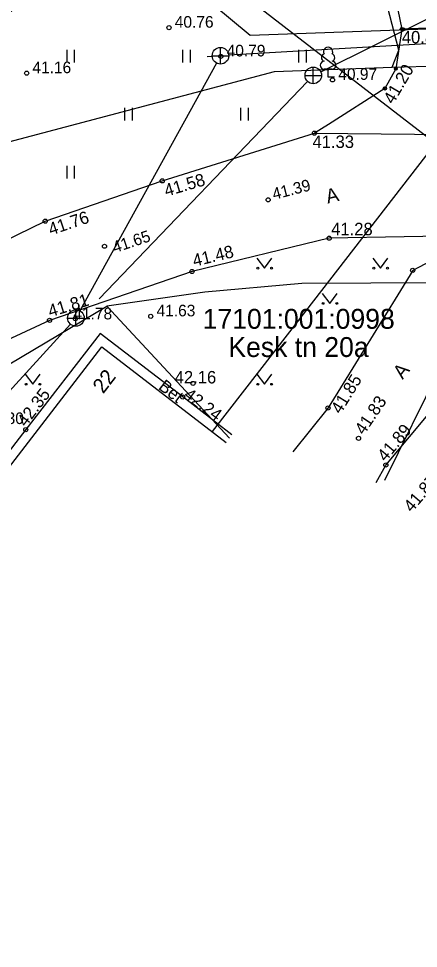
# Model space of a CAD drawing. Extents: x 641898 to 642452, y 6471715 to 6472255.
# Drawn here: x 641972.8 to 641996.9, y 6472029.3 to 6472085.4 of the extents above; entities that cross this region are included whole.
import ezdxf

# ---------------------------------------------------------------- set-up
doc = ezdxf.new("R2010")
doc.units = 0
for name, color, linetype in [('HALJASTUS', 7, 'Continuous'), ('HOONE', 7, 'Continuous'), ('HOONEDET', 7, 'Continuous'), ('KKAEV', 7, 'Continuous'), ('KORGUS-EH2000', 7, 'Continuous'), ('KTRASS', 7, 'Continuous'), ('MOOTMPUNKT', 7, 'Continuous'), ('MOOTPIIR', 7, 'Continuous'), ('MPOHULIIN', 7, 'Continuous'), ('PIIR', 7, 'Continuous'), ('PUU', 7, 'Continuous'), ('SITRASS', 7, 'Continuous'), ('TEE', 7, 'Continuous')]:
    doc.layers.add(name, color=color, linetype=linetype)

msp = doc.modelspace()

# ---------------------------------------------------------------- linework, layer by layer
at = {"layer": 'HALJASTUS'}
for p, q in [((641975.672, 6472083.518), (641975.672, 6472082.757)), ((641976.127, 6472083.518), (641976.127, 6472082.757)), ((641982.672, 6472083.518), (641982.672, 6472082.757)), ((641983.127, 6472083.518), (641983.127, 6472082.757)), ((641989.672, 6472083.518), (641989.672, 6472082.757)), ((641990.127, 6472083.518), (641990.127, 6472082.757)), ((641979.172, 6472080.018), (641979.172, 6472079.257)), ((641979.627, 6472080.018), (641979.627, 6472079.257)), ((641986.172, 6472080.018), (641986.172, 6472079.257)), ((641986.627, 6472080.018), (641986.627, 6472079.257)), ((641975.672, 6472076.518), (641975.672, 6472075.757)), ((641976.127, 6472076.518), (641976.127, 6472075.757)), ((641987.158, 6472070.948), (641987.621, 6472070.341)), ((641987.621, 6472070.341), (641988.067, 6472070.948)), ((641994.158, 6472070.948), (641994.621, 6472070.341)), ((641994.621, 6472070.341), (641995.067, 6472070.948)), ((641991.094, 6472068.825), (641991.557, 6472068.219)), ((641991.557, 6472068.219), (641992.003, 6472068.825)), ((641973.158, 6472063.948), (641973.621, 6472063.341)), ((641973.621, 6472063.341), (641974.067, 6472063.948)), ((641987.158, 6472063.948), (641987.621, 6472063.341)), ((641987.621, 6472063.341), (641988.067, 6472063.948))]:
    msp.add_line(p, q, dxfattribs=at)
for centre in [(641987.22, 6472070.341), (641988.049, 6472070.341), (641994.22, 6472070.341), (641995.049, 6472070.341), (641991.156, 6472068.219), (641991.985, 6472068.219), (641973.22, 6472063.341), (641974.049, 6472063.341), (641987.22, 6472063.341), (641988.049, 6472063.341)]:
    msp.add_circle(centre, 0.055, dxfattribs=at)
at = {"layer": 'HOONE'}
msp.add_lwpolyline([(641952.546, 6472032.842), (641977.787, 6472065.6), (641985.309, 6472059.834)], dxfattribs=at)
at = {"layer": 'HOONEDET'}
msp.add_lwpolyline([(641985.65, 6472060.289), (641982.679, 6472062.575), (641977.685, 6472066.396), (641973.2, 6472060.604), (641967.921, 6472053.748), (641962.509, 6472046.762)], dxfattribs=at)
at = {"layer": 'KKAEV'}
for p, q in [((641984.96, 6472082.655), (641984.96, 6472083.655)), ((641984.46, 6472083.155), (641985.46, 6472083.155)), ((641990.565, 6472081.471), (641990.565, 6472082.471)), ((641990.065, 6472081.971), (641991.065, 6472081.971)), ((641976.232, 6472066.838), (641976.232, 6472067.838)), ((641975.732, 6472067.338), (641976.732, 6472067.338))]:
    msp.add_line(p, q, dxfattribs=at)
for centre in [(641984.96, 6472083.155), (641990.565, 6472081.971), (641976.232, 6472067.338)]:
    msp.add_circle(centre, 0.5, dxfattribs=at)
at = {"layer": 'KORGUS-EH2000'}
for centre, radius in [((641981.851, 6472084.85), 0.125), ((641995.92, 6472084.762), 0.1), ((641984.983, 6472083.117), 0.125), ((641973.253, 6472082.105), 0.125), ((641991.726, 6472081.701), 0.125), ((641994.887, 6472081.189), 0.1), ((641990.636, 6472078.487), 0.125), ((641981.442, 6472075.609), 0.125), ((641987.839, 6472074.466), 0.125), ((641974.376, 6472073.181), 0.125), ((641991.524, 6472072.15), 0.125), ((641977.958, 6472071.667), 0.125), ((641996.568, 6472070.212), 0.125), ((641983.244, 6472070.143), 0.125), ((641980.75, 6472067.438), 0.125), ((641974.639, 6472067.194), 0.125), ((641976.197, 6472067.297), 0.125), ((641983.298, 6472063.393), 0.125), ((641982.679, 6472062.575), 0.125), ((641991.456, 6472061.912), 0.125), ((641973.2, 6472060.604), 0.125), ((641993.298, 6472060.083), 0.125), ((641994.945, 6472058.469), 0.125)]:
    msp.add_circle(centre, radius, dxfattribs=at)
at = {"layer": 'KTRASS'}
for points in [[(641991.013, 6472082.193), (642014.668, 6472093.944)], [(642008.642, 6472084.518), (641985.459, 6472083.184)], [(641984.718, 6472082.717), (641976.474, 6472067.776)], [(641984.153, 6472083.116), (641984.461, 6472083.131)], [(641977.633, 6472068.494), (641990.219, 6472081.61)], [(641975.895, 6472066.969), (641970.73, 6472061.314)]]:
    msp.add_lwpolyline(points, dxfattribs=at)
at = {"layer": 'MOOTMPUNKT'}
for centre in [(641995.92, 6472084.762), (641995.999, 6472084.758), (641995.551, 6472082.368), (641994.887, 6472081.189)]:
    msp.add_circle(centre, 0.075, dxfattribs=at)
at = {"layer": 'MOOTPIIR'}
msp.add_lwpolyline([(642014.306, 6472085.384), (642027.67, 6472104.979), (642055.501, 6472084.843), (642081.563, 6472094.262), (642123.938, 6472142.273), (642065.721, 6472244.475), (642008.922, 6472196.948), (642003.347, 6472200.453), (641979.65, 6472162.756), (641979.65, 6472162.756), (641986.045, 6472158.736), (642004.269, 6472142.365), (641987.048, 6472123.488), (641970.482, 6472097.889), (641986.758, 6472084.396)], close=True, dxfattribs=at)
at = {"layer": 'MPOHULIIN'}
msp.add_lwpolyline([(642355.522, 6471813.313), (642331.534, 6471832.393), (642302.222, 6471855.921), (642271.629, 6471880.301), (642234.793, 6471909.555), (642198.436, 6471939.015), (642169.975, 6471961.956), (642133.076, 6471995.171), (642102.99, 6472021.089), (642074.552, 6472045.947), (642044.597, 6472041.824), (642019.939, 6472060.923), (641980.015, 6472091.706), (641945.513, 6472065.466), (641932.178, 6472056.628)], dxfattribs=at)
at = {"layer": 'PIIR'}
for p, q in [((641995.74, 6472083.5), (641994.93, 6472086.61)), ((641995.33, 6472082.47), (641995.74, 6472083.5)), ((641995.33, 6472082.47), (642017.33, 6472083.13)), ((641965.96, 6472076.34), (641988.23, 6472082.2)), ((641988.23, 6472082.2), (641995.33, 6472082.47)), ((641989.88, 6472069.42), (641984.02, 6472068.89)), ((642000.75, 6472069.46), (641989.88, 6472069.42)), ((641994.885, 6472057.561), (642000.75, 6472069.46)), ((641984.02, 6472068.89), (641978.1, 6472068.06)), ((641938.475, 6472044.5), (641978.1, 6472068.06)), ((641978.1, 6472068.06), (641985.504, 6472060.094))]:
    msp.add_line(p, q, dxfattribs=at)
at = {"layer": 'PUU'}
for p, q in [((641991.701, 6472082.346), (641991.221, 6472082.346)), ((641991.461, 6472081.871), (641991.461, 6472082.346)), ((641991.841, 6472081.871), (641991.461, 6472081.871))]:
    msp.add_line(p, q, dxfattribs=at)
for centre, radius, start, end in [((641991.291, 6472083.044), 0.233, 109.0217, 253.1415), ((641991.461, 6472083.391), 0.277, 332.5799, 207.4201), ((641991.631, 6472083.044), 0.233, 286.8508, 70.9859), ((641991.224, 6472082.583), 0.238, 90.0016, 269.3953), ((641991.698, 6472082.583), 0.238, 270.6047, 89.9984)]:
    msp.add_arc(centre, radius, start, end, dxfattribs=at)
at = {"layer": 'SITRASS'}
msp.add_lwpolyline([(642022.056, 6472087.662), (642011.704, 6472095.646), (641989.129, 6472066.508), (641984.461, 6472060.483)], dxfattribs=at)
at = {"layer": 'TEE'}
for points in [[(641992.618, 6472094.578), (641991.404, 6472091.461), (641995.031, 6472087.196), (641995.679, 6472085.928), (641995.92, 6472084.762), (642004.997, 6472085.116), (642001.868, 6472088.221), (641999.18, 6472091.513), (641998.193, 6472092.499)], [(642014.232, 6472075.365), (642012.567, 6472077.521), (642007.184, 6472082.444), (642004.997, 6472085.116), (641995.92, 6472084.762), (641995.551, 6472082.368), (641994.887, 6472081.189), (641991.484, 6472079.011), (641990.636, 6472078.487), (642002.72, 6472078.372), (642012.507, 6472076.145), (642014.232, 6472075.365)], [(641934.805, 6472052.814), (641942.346, 6472056.906), (641953.32, 6472062.868), (641963.417, 6472067.855), (641974.376, 6472073.181), (641981.442, 6472075.609), (641990.636, 6472078.487), (642002.72, 6472078.372)], [(642000.586, 6472072.315), (641991.524, 6472072.15), (641983.244, 6472070.143), (641974.639, 6472067.194), (641963.095, 6472061.835), (641951.531, 6472055.479), (641941.069, 6472050.083), (641937.926, 6472048.284)], [(642000.586, 6472072.315), (641996.568, 6472070.212), (641991.456, 6472061.912), (641989.327, 6472059.265)], [(641994.371, 6472057.418), (641994.945, 6472058.469), (642002.184, 6472067.137), (642004.148, 6472066.081), (642010.441, 6472061.724)]]:
    msp.add_lwpolyline(points, dxfattribs=at)

# ---------------------------------------------------------------- texts
at = {"layer": 'HOONE'}
msp.add_text('22', height=0.9, rotation=52.4257, dxfattribs=at).set_placement((641977.879, 6472062.728))
at = {"layer": 'HOONEDET'}
msp.add_text('Bet', height=0.75, rotation=322.423, dxfattribs=at).set_placement((641981.161, 6472063.092))
at = {"layer": 'KORGUS-EH2000'}
for s, height, p in [('40.76', 0.7, (641982.201, 6472084.85)), ('40.82', 0.75, (641995.91, 6472083.901)), ('40.79', 0.7, (641985.333, 6472083.117)), ('41.16', 0.7, (641973.603, 6472082.105)), ('40.97', 0.7, (641992.076, 6472081.701)), ('41.33', 0.75, (641990.516, 6472077.595)), ('41.28', 0.75, (641991.644, 6472072.332)), ('41.63', 0.7, (641981.1, 6472067.438)), ('41.78', 0.7, (641976.076, 6472067.254)), ('42.16', 0.75, (641982.194, 6472063.393)), ('42.30', 0.7, (641970.745, 6472060.943))]:
    msp.add_text(s, height=height, dxfattribs=at).set_placement(p)
for s, height, rotation, p in [('41.20', 0.75, 59.5992, (641995.395, 6472080.19)), ('41.58', 0.75, 16.4613, (641981.691, 6472074.652)), ('41.39', 0.7, 14.3351, (641988.189, 6472074.466)), ('41.76', 0.75, 18.4453, (641974.713, 6472072.314)), ('41.65', 0.7, 18.5765, (641978.576, 6472071.247)), ('41.48', 0.75, 13.5426, (641983.376, 6472070.428)), ('41.81', 0.75, 17.0004, (641974.68, 6472067.379)), ('41.85', 0.75, 58.2201, (641992.211, 6472061.499)), ('42.35', 0.75, 52.8954, (641973.209, 6472060.729)), ('42.24', 0.75, 323.3237, (641982.679, 6472062.575)), ('41.83', 0.75, 55.9513, (641993.624, 6472060.241)), ('41.89', 0.75, 49.835, (641994.927, 6472058.625)), ('41.87', 0.75, 49.537, (641996.517, 6472055.573))]:
    msp.add_text(s, height=height, rotation=rotation, dxfattribs=at).set_placement(p)
at = {"layer": 'PIIR'}
for s, p in [('17101:001:0998', (641983.884, 6472066.688)), ('Kesk tn 20a', (641985.434, 6472064.987))]:
    msp.add_text(s, height=1.2, dxfattribs=at).set_placement(p)
at = {"layer": 'TEE'}
for rotation, p in [(13.6252, (641991.434, 6472074.236)), (50.7757, (641995.957, 6472063.599))]:
    msp.add_text('A', height=0.85, rotation=rotation, dxfattribs=at).set_placement(p)

doc.saveas('drawing.dxf')
